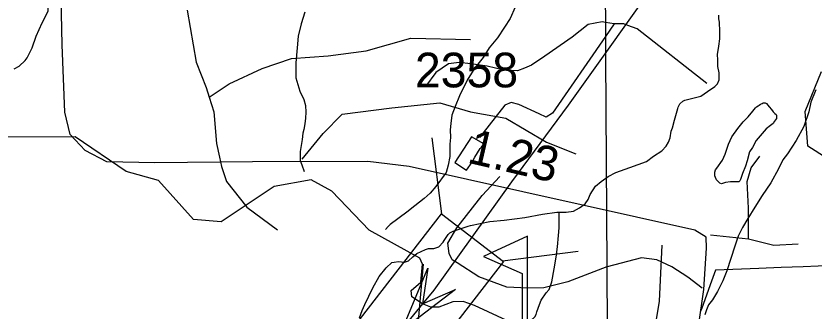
# Model space of a CAD drawing. Extents: x 2169602 to 2449496, y 721995 to 810662.
# Drawn here: x 2423580 to 2426456, y 800401 to 801464 of the extents above; entities that cross this region are included whole.
import ezdxf

# ---------------------------------------------------------------- set-up
doc = ezdxf.new("R2010")
doc.units = 0
doc.layers.add('Default', color=7, linetype='Continuous')

msp = doc.modelspace()

# ---------------------------------------------------------------- linework, layer by layer
at = {"layer": 'Default'}
for p, q in [((2425700, 802106.4), (2425704.2, 801440.9)), ((2425735.9, 801435.9), (2425704.2, 801440.9)), ((2425704.2, 801440.9), (2425704.5, 801390.2)), ((2425735.9, 801435.9), (2425704.5, 801390.2)), ((2425704.5, 801390.2), (2425705, 801317.8)), ((2425705, 801317.8), (2425709.7, 800559.9)), ((2425114.6, 800750.6), (2425079.7, 801024.4)), ((2426082.8, 800674.6), (2426220.1, 800660.8)), ((2425332.9, 800581.7), (2425606.7, 800616.6)), ((2425709.7, 800559.9), (2425712, 800198.4))]:
    msp.add_line(p, q, dxfattribs=at)
for points in [[(2426766.4, 804578.3), (2426765.4, 804319.7), (2426758, 803999.2), (2426744.4, 803666.2), (2426737.6, 803221.2), (2426664.4, 803219.1), (2426585.9, 803206.6), (2426526.3, 803178.3), (2426472.9, 803116.5), (2426442.6, 803033.8), (2426403.3, 802810.7), (2426368.8, 802606.6), (2426324.3, 802337.4), (2426298.2, 802229.6), (2426250, 802113.4), (2426177.3, 801996.1), (2425920.9, 801634.8), (2425570.4, 801142.7), (2425365.8, 800866.2), (2425085.4, 800475.6), (2425044.9, 800426.8)], [(2426500.3, 799426.7), (2426130.9, 799464.4), (2426059.7, 799508.4), (2426009.5, 799587.9), (2425996.9, 799835.1), (2425999, 800061.2), (2426058.7, 800478), (2426069.1, 800626.7), (2426067, 800666.5), (2426027.3, 800691.6), (2424997.6, 800922), (2424848, 800939.8), (2424432.1, 800938.7), (2424080.5, 800934.5), (2423906.8, 800938.7), (2423829.3, 800978.5), (2423774.9, 801037.2), (2423756.1, 801116.7), (2423746.7, 801359.7), (2423738.3, 801757.6), (2423744.6, 801935.6), (2423758.2, 802099), (2423800.1, 802408.9), (2423823.6, 802599.5)], [(2423573, 801273.1), (2423590.9, 801283), (2423613, 801303.1), (2423620.6, 801313.3), (2423638.6, 801349.6), (2423652.4, 801391.3), (2423673.9, 801439.6), (2423695.9, 801481.7), (2423697.7, 801503.7), (2423697.5, 801527.7), (2423691.5, 801547.6), (2423666.9, 801629.6), (2423654.2, 801651)], [(2424197.2, 801484.9), (2424229.3, 801297.2), (2424265.9, 801205.6), (2424276.6, 801171.6)], [(2425378.6, 801495.3), (2425361.4, 801454.9), (2425341.1, 801423.1), (2425315.6, 801384.8), (2425285.3, 801348.8), (2425263.6, 801314.7), (2425239.8, 801284.6), (2425236.1, 801280.3), (2425210, 801238.5), (2425194.9, 801210.4), (2425178.9, 801176.2), (2425162.7, 801138.1), (2425151, 801106.2), (2425147.3, 801076), (2425145.4, 801054), (2425145.9, 801025.9), (2425143.4, 801001.9), (2425143.8, 800984), (2425143.8, 800958), (2425138.1, 800926.1), (2425130.3, 800900), (2425092.7, 800849.7), (2425072.9, 800825.6), (2425050.9, 800805.7), (2425017.1, 800779.2), (2424988.8, 800757.1), (2424929.1, 800713), (2424921.5, 800704.9), (2424911.3, 800695)], [(2424621.3, 801477.1), (2424607.4, 801435), (2424597.5, 801391.1), (2424593.9, 801348.6), (2424588.3, 801294.7), (2424588.7, 801240.7), (2424602.9, 801192.7), (2424617, 801163), (2424623.2, 801141), (2424625, 801117.2), (2424623.6, 801095.1), (2424621.5, 801075.1), (2424617.6, 801055), (2424613.7, 801041), (2424611.7, 801019), (2424607.6, 800996.9), (2424603.9, 800975.1), (2424604.1, 800955.2), (2424604.1, 800943), (2424610.5, 800927.1), (2424618.3, 800903.2)], [(2425537.2, 800756.4), (2425563.1, 800756.5), (2425588.9, 800760.7), (2425611.2, 800772.7), (2425631.1, 800786.8), (2425642.6, 800802.9), (2425649.2, 800821), (2425668.5, 800850.9), (2425688.8, 800867.4), (2425714.2, 800885.4), (2425742.5, 800899.3), (2425792.3, 800917.8), (2425852, 800940), (2425878, 800958.4), (2425907.7, 800978.2), (2425923.5, 800994.5), (2425931.9, 801008.6), (2425937.5, 801024.4), (2425941.6, 801048.6), (2425945.7, 801060.5), (2425952.9, 801088.6), (2425965, 801130.6), (2425967, 801134.8), (2425972.8, 801146.9), (2425983, 801156.7), (2425990.4, 801160.8), (2426014.4, 801166.9), (2426048.4, 801175.2), (2426072.4, 801191.4), (2426098.4, 801209.4), (2426108.5, 801219.6), (2426114.2, 801233.4), (2426114.2, 801241.5), (2426114.2, 801259.4), (2426109.9, 801281.5), (2426110.1, 801305.4), (2426107.9, 801325.2), (2426113.8, 801355.6), (2426117.3, 801381.4), (2426117.3, 801407.4), (2426115.3, 801441.4), (2426113, 801453.5), (2426112.8, 801467.2)], [(2425704.2, 801440.9), (2425692.5, 801442.8), (2425642.1, 801433.6), (2425584.9, 801387.8), (2425486.5, 801319.2), (2425438.5, 801287.1), (2425413.3, 801275.7), (2425388.1, 801266.5), (2425337.8, 801268.8), (2425278.3, 801282.5), (2425218.8, 801291.7), (2425177.6, 801296.3), (2425138.7, 801291.7), (2425092.9, 801259.7), (2425056.3, 801209.3)], [(2425785.8, 801430), (2425770.3, 801435.9), (2425735.9, 801435.9)], [(2426070, 801220.7), (2425818.3, 801417.6), (2425785.8, 801430)], [(2424276.6, 801171.6), (2424348.3, 801219.4), (2424467.3, 801274.3), (2424572.5, 801310.9), (2424705.2, 801320.1), (2424842.5, 801338.4), (2425002.7, 801384.2), (2425217.8, 801379.6)], [(2425704.5, 801390.2), (2425514, 801113.2), (2425491.1, 801099.4), (2425465.9, 801110.9), (2425392.7, 801145.2), (2425365.2, 801152.1), (2425342.3, 801142.9), (2425250.8, 801026.2)], [(2426559.6, 800914), (2426433.7, 800995.2), (2426424.7, 801120.1), (2426482.7, 801263.2)], [(2426462.5, 801198.1), (2426445.1, 801153.7), (2426437.3, 801117.9), (2426419.6, 801065.8), (2426391.8, 801015.7), (2426360.4, 800967.3), (2426344.4, 800945.3), (2426328.4, 800913.3), (2426300.9, 800863.1), (2426269.5, 800816.7), (2426243.3, 800774.4), (2426217.9, 800734.5), (2426198.2, 800702.2), (2426182.6, 800670.1), (2426170.7, 800634.1), (2426157, 800589.9), (2426141.6, 800546), (2426127.9, 800510), (2426108, 800471.6), (2426090.1, 800441.4), (2426076, 800423.3), (2426068.4, 800405.4), (2426062.4, 800387.2)], [(2424276.6, 801171.6), (2424293.3, 801118.6), (2424302.5, 801004.2), (2424313.4, 800955.1)], [(2424611, 800947.5), (2424686.9, 801040.8), (2424755.6, 801109.5), (2424934.1, 801132.4), (2425108, 801150.7), (2425217.8, 801118.6), (2425346, 801095.8), (2425492.4, 801008.8), (2425597.7, 800967.6)], [(2426159.6, 801028), (2426181.8, 801058), (2426201.5, 801082.2), (2426219.3, 801100.1), (2426235.5, 801120.4), (2426245.1, 801132.3), (2426249.2, 801136.6), (2426255, 801140.6), (2426259.1, 801142.4), (2426263.2, 801146.6), (2426269.1, 801148.6), (2426273.2, 801150.8), (2426280.8, 801150.8), (2426285.1, 801148.6), (2426295.2, 801136.5), (2426303.2, 801126.8), (2426309.1, 801119), (2426315.3, 801112.8), (2426319.4, 801109), (2426321.2, 801105), (2426321, 801101), (2426321.2, 801094.9), (2426317.3, 801089), (2426313.6, 801085.1), (2426309.3, 801076.8), (2426299.5, 801068.9), (2426283.5, 801056.8), (2426269.7, 801040.6), (2426248, 801014.7), (2426234.3, 800990.4), (2426224.2, 800974.5), (2426214.8, 800942.3), (2426208.8, 800922.4), (2426199, 800896.3), (2426193.1, 800878.2), (2426191, 800874), (2426189.2, 800870.2), (2426185.1, 800866), (2426179.1, 800866.1), (2426167.2, 800865.9), (2426155.3, 800866), (2426137.1, 800863.9), (2426123.1, 800859.5), (2426117.2, 800861.7), (2426113.1, 800865.5), (2426105.1, 800873.6), (2426101, 800881.6), (2426098.9, 800887.5), (2426098.5, 800895.7), (2426098.7, 800901.3), (2426100.8, 800909.6), (2426106.5, 800915.6), (2426126.6, 800943.8), (2426136.3, 800965.8), (2426148.2, 801001.8), (2426159.6, 801028)], [(2425711.6, 800198.6), (2425232.5, 800420.7), (2425192.2, 800434.6), (2425154.8, 800433.9), (2425103.5, 800414.1), (2425074.9, 800414.1), (2425044.9, 800426.8), (2425006.7, 800451.7), (2425004.6, 800475.2), (2425039.7, 800504.5), (2425044.9, 800569), (2425036.1, 800590.8), (2424852.8, 800691.6), (2424718.7, 800832.1), (2424643.9, 800873), (2424510.8, 800849.5), (2424319.9, 800722.2), (2424219.8, 800730.8), (2424093.7, 800871.2), (2423976.9, 800903.1), (2423793.7, 801028.3), (2423543.8, 801026.8)], [(2425265.6, 801002.9), (2425221.5, 801028.6), (2425161.8, 800936.3), (2425204.3, 800908.3), (2425224, 800936.6), (2425233.8, 800954.6), (2425243.7, 800970.5), (2425253.5, 800986.5), (2425257.6, 800990.7), (2425265.6, 801002.9)], [(2424313.4, 800955.1), (2424320.8, 800921.8), (2424339.1, 800866.8), (2424412.3, 800775.3), (2424522.2, 800692.9)], [(2426220.1, 800660.8), (2426220.1, 800770.7), (2426215.6, 800866.8), (2426229.3, 800917.2), (2426261.3, 800958.4)], [(2425169.5, 800574.5), (2425152.4, 800585.5), (2425141, 800608.4), (2425136.4, 800645), (2425168.4, 800700), (2425260, 800816.7), (2425324, 800885.4)], [(2424942.6, 800576.9), (2424958.2, 800579), (2424980.3, 800577.3), (2424994.2, 800581.3), (2425010.6, 800595.4), (2425024.2, 800607.6), (2425040.4, 800615.7), (2425056.2, 800621.8), (2425066.2, 800626), (2425086.1, 800625.8), (2425104.2, 800632), (2425120.1, 800648.2), (2425123.6, 800654.2), (2425138, 800675.9), (2425144.1, 800682.4), (2425155.6, 800688.3), (2425209.8, 800706.5), (2425217.7, 800708.5), (2425287.3, 800723.2), (2425339.3, 800727.5), (2425413.4, 800737.8), (2425477.1, 800750), (2425529, 800756.4), (2425537.2, 800756.4)], [(2425431.2, 800357.8), (2425435.7, 800366.1), (2425449.5, 800379.8), (2425455.4, 800388.3), (2425457, 800398.1), (2425467.1, 800424.2), (2425472.6, 800440), (2425490.9, 800466), (2425501.1, 800478.3), (2425510.8, 800506.4), (2425520.2, 800552.5), (2425526.4, 800594.5), (2425531.9, 800632.3), (2425535.6, 800672.3), (2425537.6, 800700.3), (2425537.2, 800736.5), (2425537.2, 800756.4)], [(2425423.3, 800356.5), (2425423.3, 800670.3), (2425264.8, 800596.9), (2425404.9, 800535.3), (2425404.9, 800356.5)], [(2426220.1, 800660.8), (2426311.7, 800637.9), (2426398.6, 800642.5)], [(2425881.5, 800326.6), (2425899.8, 800436.5), (2425908.9, 800637.9)], [(2426053.2, 800482.8), (2426001.4, 800522.6), (2425944.2, 800560.3), (2425889.3, 800585.5), (2425834.3, 800592.4), (2425710.8, 800560.3), (2425709.7, 800559.9)], [(2425213.3, 799301.1), (2425085.1, 799269), (2424998.2, 799237), (2424915.8, 799218.7), (2424741.9, 799172.9), (2424801.4, 799237), (2424819.7, 799301.1), (2424819.7, 799447.6), (2424833.4, 799603.2), (2424860.9, 799740.6), (2424911.2, 799923.7), (2424970.7, 800084), (2425021, 800257.9), (2425048.5, 800569.3)], [(2424817.7, 800376.3), (2424827.1, 800402.5), (2424837.2, 800424.5), (2424866.7, 800484.5), (2424888.8, 800525), (2424914.5, 800556.8), (2424934.6, 800574.9), (2424942.6, 800576.9)], [(2425709.7, 800559.9), (2425568.9, 800505.4), (2425481.9, 800484.8), (2425424.7, 800482.5), (2425349.2, 800487.1), (2425248.5, 800523.7), (2425169.5, 800574.5)], [(2426524.7, 800564.6), (2426417.7, 800560.3), (2426337.7, 800557.2), (2426257.7, 800554), (2426100.7, 800547.8), (2426086.2, 800507.8), (2426051.4, 800410.9)], [(2426524.7, 800564.6), (2426417.7, 800560.3), (2426337.7, 800557.2), (2426257.7, 800554), (2426100.7, 800547.8), (2426086.2, 800507.8), (2426051.4, 800410.9)], [(2425044.9, 800426.8), (2424837.9, 800174.1), (2424741.7, 800085.1), (2424597.8, 799980.4), (2424528.7, 799932.2), (2424459.7, 799854.7), (2424424.6, 799806.5)], [(2426051.4, 800410.9), (2426046.2, 800396.3)], [(2426051.4, 800410.9), (2426046.2, 800396.3)]]:
    msp.add_lwpolyline(points, dxfattribs=at)
for points in [[(2424743.7, 800273.4), (2425113.6, 800751.4), (2425336.9, 800578.6), (2424967, 800100.6)], [(2425164.3, 800478), (2424970.3, 800330.3), (2425064.5, 800555.2), (2425044.9, 800426.8)]]:
    msp.add_lwpolyline(points, close=True, dxfattribs=at)

# ---------------------------------------------------------------- texts
msp.add_text('2358', height=125, dxfattribs=at).set_placement((2425017.9, 801206.6))
msp.add_text('1.23', height=125, rotation=346.969, dxfattribs=at).set_placement((2425202.4, 800936.1))

doc.saveas('drawing.dxf')
